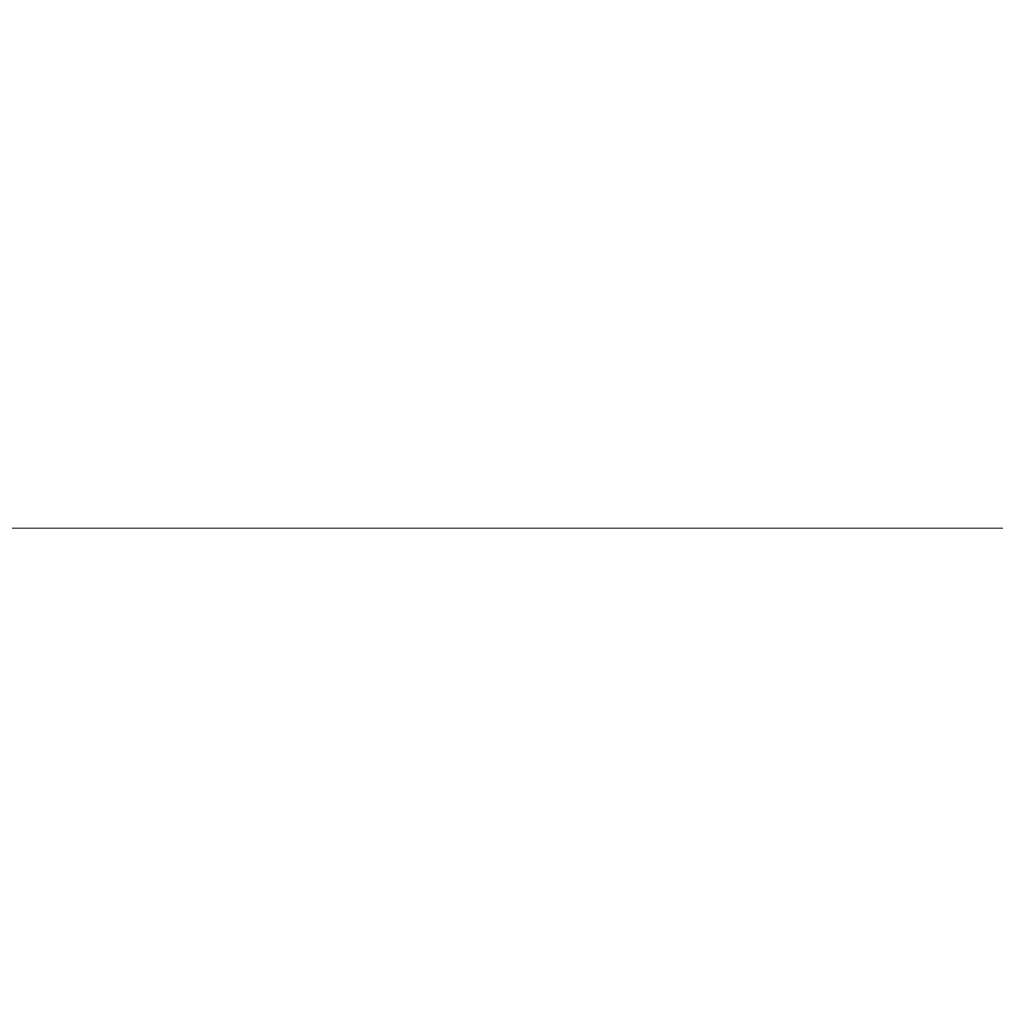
# Model space of a CAD drawing. Header units: millimetres. Extents: x 0 to 594, y 0 to 420.
# Tile 603 of 656: x 337.94 to 344.79, y 359.7 to 366.61. Entities that reach past the tile are written whole.
import ezdxf

# ---------------------------------------------------------------- set-up
doc = ezdxf.new("R2010")
doc.units = ezdxf.units.MM
doc.layers.add('1', color=7, linetype='Continuous', true_color=0xffffff)
doc.styles.add('Arial Unicode MS', font='txt')
doc.dimstyles.get("Standard").update_dxf_attribs({"dimtxt": 0.18, "dimasz": 0.18, "dimexe": 0.18, "dimexo": 0.0625, "dimgap": 0.09, "dimtad": 0, "dimtih": 1, "dimtoh": 1, "dimdec": 4, "dimzin": 0, "dimdsep": 46, "dimtxsty": 'Standard', "dimcen": 0.09, "dimadec": 0, "dimazin": 0, "dimtfac": 1, "dimtdec": 4, "dimtofl": 0, "dimtmove": 0, "dimatfit": 3, "dimfxl": 0, "dimtolj": 1, "dimtzin": 0, "dimarcsym": 0})

# ---------------------------------------------------------------- blocks, each defined once
blk = doc.blocks.new('_U2')
at = {"layer": '1', "color": 18, "lineweight": 13}
for p, q in [((142.3008, 334.4792), (142.3008, 394.7968)), ((368.28, 363.0393), (368.28, 394.7968)), ((142.3008, 392.7968), (235.4192, 392.7968)), ((368.28, 392.7968), (275.1617, 392.7968))]:
    blk.add_line(p, q, dxfattribs=at)
at = {"layer": '1', "color": 18}
for points in [[(142.3008, 392.7968), (145.8008, 393.7346), (145.8008, 391.8589)], [(368.28, 392.7968), (364.78, 391.8589), (364.78, 393.7346)]]:
    blk.add_solid(points, dxfattribs=at)
at = {"layer": '1', "color": 18, "linetype": 'Continuous', "lineweight": 13, "char_height": 2.5, "attachment_point": 7, "line_spacing_factor": 1.047437, "style": 'Arial Unicode MS'}
for s, insert in [('\\fArial Unicode MS|b0|i0;\\W1.0000; LIFT POINT SPAN', (244.1567, 390.9192)), ('\\fArial Unicode MS|b0|i0;\\W1.0000;4.5', (237.0517, 390.9192))]:
    blk.add_mtext(s, dxfattribs=dict(at, insert=insert))

msp = doc.modelspace()

# ---------------------------------------------------------------- linework, layer by layer
at = {"layer": '1', "color": 155, "linetype": 'Continuous', "lineweight": 18}
for points, knots in [([(353.5894, 363.0379), (352.0662, 363.0379), (350.5429, 363.0379), (347.3849, 363.0379), (345.7501, 363.0379), (340.8457, 363.0379), (337.576, 363.0379), (331.0368, 363.0379), (327.7672, 363.0379), (321.228, 363.0379), (317.9583, 363.0379), (311.4191, 363.0379), (308.1495, 363.0379), (301.6103, 363.0379), (298.3407, 363.0379), (291.8014, 363.0379), (286.897, 363.0379), (281.9926, 363.0379), (278.723, 363.0379), (277.0881, 363.0379), (275.4533, 363.0379)], [0, 0, 0, 0, 0.058484, 0.058484, 0.121252, 0.121252, 0.246787, 0.246787, 0.372323, 0.372323, 0.497858, 0.497858, 0.623394, 0.623394, 0.748929, 0.748929, 0.874465, 0.937232, 0.937232, 1, 1, 1, 1]), ([(275.4533, 363.0379), (277.0881, 363.0379), (278.723, 363.0379), (281.9926, 363.0379), (286.897, 363.0379), (291.8014, 363.0379), (298.3407, 363.0379), (301.6103, 363.0379), (308.1495, 363.0379), (311.4191, 363.0379), (317.9583, 363.0379), (321.228, 363.0379), (327.7672, 363.0379), (331.0368, 363.0379), (337.576, 363.0379), (340.8457, 363.0379), (345.7501, 363.0379), (347.3849, 363.0379), (350.5429, 363.0379), (352.0662, 363.0379), (353.5894, 363.0379)], [0, 0, 0, 0, 0.062768, 0.062768, 0.125535, 0.251071, 0.251071, 0.376606, 0.376606, 0.502142, 0.502142, 0.627677, 0.627677, 0.753213, 0.753213, 0.878748, 0.878748, 0.941516, 0.941516, 1, 1, 1, 1])]:
    msp.add_open_spline(points, degree=3, knots=knots, dxfattribs=at)

# ---------------------------------------------------------------- dimensions: what is measured, and where the dimension line sits
at = {"layer": '1', "color": 18, "linetype": 'Continuous', "lineweight": 13}
dim = msp.add_linear_dim(base=(142.3008, 392.7968), p1=(368.28, 363.0393), p2=(142.3008, 334.4792), text=' <> \\fArial Unicode MS|b0|i0;\\C18;{\\H1.00x;\\fArial Unicode MS|b0|i0; LIFT POINT SPAN\\fArial Unicode MS|b0|i0;}\\C18;', dimstyle='Standard', override={"dimtxt": 2.5, "dimasz": 3.5, "dimexe": 2, "dimexo": 0, "dimgap": 1.5, "dimtih": 1, "dimtoh": 1, "dimdec": 1, "dimlfac": 0.02, "dimzin": 8, "dimdsep": 46, "dimlunit": 2, "dimtxsty": 'Arial Unicode MS', "dimsah": 1, "dimse1": 0, "dimse2": 0, "dimsd1": 0, "dimsd2": 0, "dimclrd": 18, "dimclre": 18, "dimclrt": 18, "dimtol": 0, "dimtm": -0.1, "dimtfac": 1.4, "dimtdec": 2, "dimtofl": 1, "dimtmove": 0, "dimtzin": 8, "dimlwd": 13, "dimlwe": 13}, dxfattribs=at)
dim.commit()
dim.dimension.update_dxf_attribs({"geometry": '_U2', "text_midpoint": (255.2904, 392.7968), "dimtype": 160})

doc.saveas('drawing.dxf')
